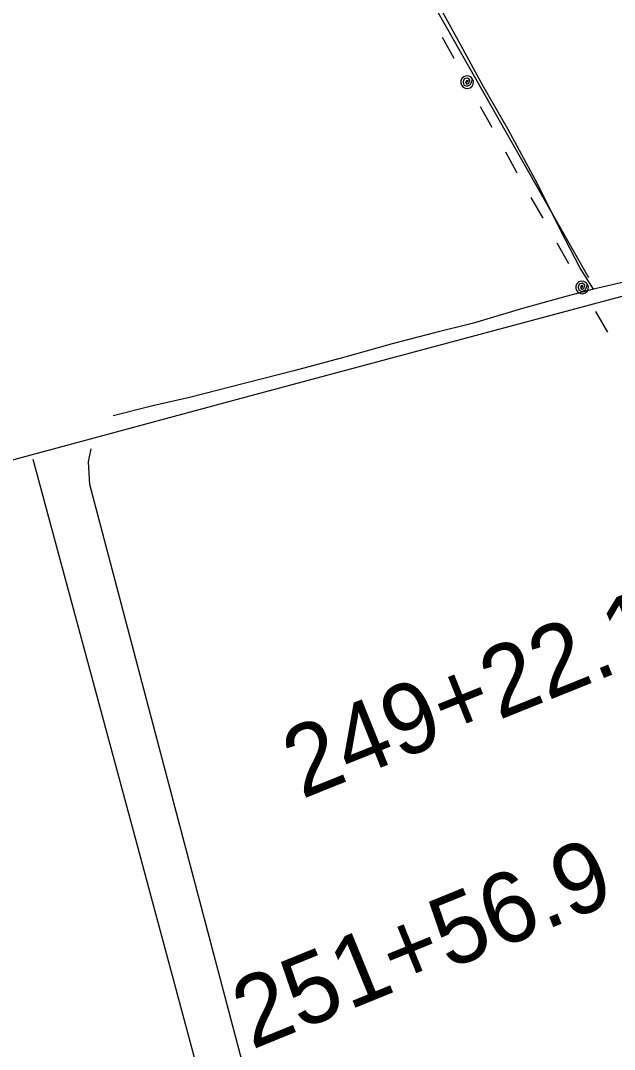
# Model space of a CAD drawing. Extents: x 3180038 to 3217926, y 922069 to 947485.
# Drawn here: x 3188841 to 3189683, y 941568 to 943029 of the extents above; entities that cross this region are included whole.
import ezdxf

# ---------------------------------------------------------------- set-up
doc = ezdxf.new("R2010")
doc.units = 0
for name, color, linetype in [('V-SITE-VEGE', 7, 'Continuous'), ('V-SURV-IDEN', 7, 'Continuous'), ('V-TOPO-SHOR', 7, 'Continuous'), ('V-UTIL-LINE', 7, 'Continuous')]:
    doc.layers.add(name, color=color, linetype=linetype)

msp = doc.modelspace()

# ---------------------------------------------------------------- linework, layer by layer
at = {"layer": 'V-SITE-VEGE'}
for points in [[(3189653.8, 942647.3), (3189634.3, 942678.3), (3189606.9, 942731.4), (3189574.5, 942797.1), (3189532.6, 942874), (3189497.1, 942935.5), (3189460, 943004.2), (3189426.4, 943065.8), (3189395.5, 943124.2), (3189364.4, 943180.5), (3189331.4, 943239.1)], [(3189993.9, 942750.5), (3189967.9, 942736.7), (3189924.6, 942722.6), (3189869.3, 942706.5), (3189818.4, 942691.4), (3189756.7, 942675.2), (3189698.9, 942657.7), (3189653.8, 942647.3)], [(3189653.8, 942647.3), (3189614.4, 942637), (3189553.2, 942619.7), (3189483.3, 942599.3), (3189428, 942585.5), (3189368.3, 942569.7), (3189301, 942550.9), (3189228.5, 942531.3), (3189160, 942514.1), (3189080.6, 942493.7), (3189028.6, 942481.8), (3188972.1, 942467.3)]]:
    msp.add_lwpolyline(points, dxfattribs=at)
at = {"layer": 'V-TOPO-SHOR'}
for points in [[(3189647.2, 942663.6), (3189401.7, 943096.8), (3189014.7, 943804.7)], [(3186811.6, 941862.9), (3187605.5, 942077.6), (3187874.4, 942149.8), (3188257, 942250.8), (3189161, 942494.4), (3189740.3, 942649.6), (3189964, 942709.2)], [(3189253, 941216.9), (3189159.2, 941534.5), (3189022.1, 942054.2), (3188939.1, 942369.9), (3188937.3, 942402.4), (3188940.9, 942420.5)], [(3188857.9, 942406), (3189004, 941866.5), (3189121.3, 941429.8), (3189186.3, 941198.8)]]:
    msp.add_lwpolyline(points, dxfattribs=at)
at = {"layer": 'V-UTIL-LINE'}
for points in [[(3189439.2, 943005.1), (3189455.6, 942975.4)], [(3189474.4, 942941.2), (3189475.7, 942943.8), (3189473.4, 942943.4), (3189472.2, 942940.9), (3189473.9, 942938.5), (3189476.9, 942940), (3189478.4, 942944.5), (3189474.9, 942947.1), (3189470.2, 942945.9), (3189468.7, 942941.6), (3189470, 942937.3), (3189474.4, 942935.5), (3189479.4, 942937.9), (3189482.3, 942945.5), (3189480, 942948.2), (3189476.9, 942949.8), (3189473.4, 942950.1), (3189470, 942949.1), (3189467.4, 942946.8), (3189465.7, 942943.7), (3189465.4, 942940.2), (3189466.5, 942936.9), (3189468.8, 942934.2), (3189471.9, 942932.6), (3189475.4, 942932.3), (3189478.7, 942933.3), (3189481.4, 942935.6), (3189483, 942938.7), (3189483.3, 942942.2), (3189482.3, 942945.5)], [(3189493.2, 942907), (3189509.6, 942877.2)], [(3189528.9, 942842.2), (3189544.6, 942813.7), (3189545.3, 942812.4)], [(3189565, 942777.6), (3189581.8, 942748.1)], [(3189601.6, 942713.3), (3189618.3, 942683.7)], [(3189637.6, 942649.8), (3189638.8, 942652.4), (3189636.5, 942652), (3189635.4, 942649.5), (3189637.1, 942647.1), (3189640.2, 942648.7), (3189641.5, 942653.2), (3189638.1, 942655.7), (3189633.3, 942654.5), (3189631.9, 942650.1), (3189633.2, 942645.9), (3189637.7, 942644.1), (3189642.7, 942646.6), (3189645.4, 942654.2), (3189643.1, 942656.9), (3189640, 942658.5), (3189636.5, 942658.7), (3189633.1, 942657.6), (3189630.5, 942655.3), (3189628.9, 942652.2), (3189628.7, 942648.7), (3189629.8, 942645.4), (3189632.1, 942642.7), (3189635.2, 942641.1), (3189638.7, 942640.9), (3189642, 942642), (3189644.7, 942644.3), (3189646.3, 942647.4), (3189646.5, 942650.9), (3189645.4, 942654.2)], [(3189656.8, 942615.9), (3189673.6, 942586.3)]]:
    msp.add_lwpolyline(points, dxfattribs=at)

# ---------------------------------------------------------------- texts
at = {"layer": 'V-SURV-IDEN'}
for s, rotation, p in [('249+22.1', 21.8947, (3189239.8, 941922.8)), ('251+56.9', 22.1784, (3189168.8, 941567))]:
    msp.add_text(s, height=100, rotation=rotation, dxfattribs=at).set_placement(p)

doc.saveas('drawing.dxf')
